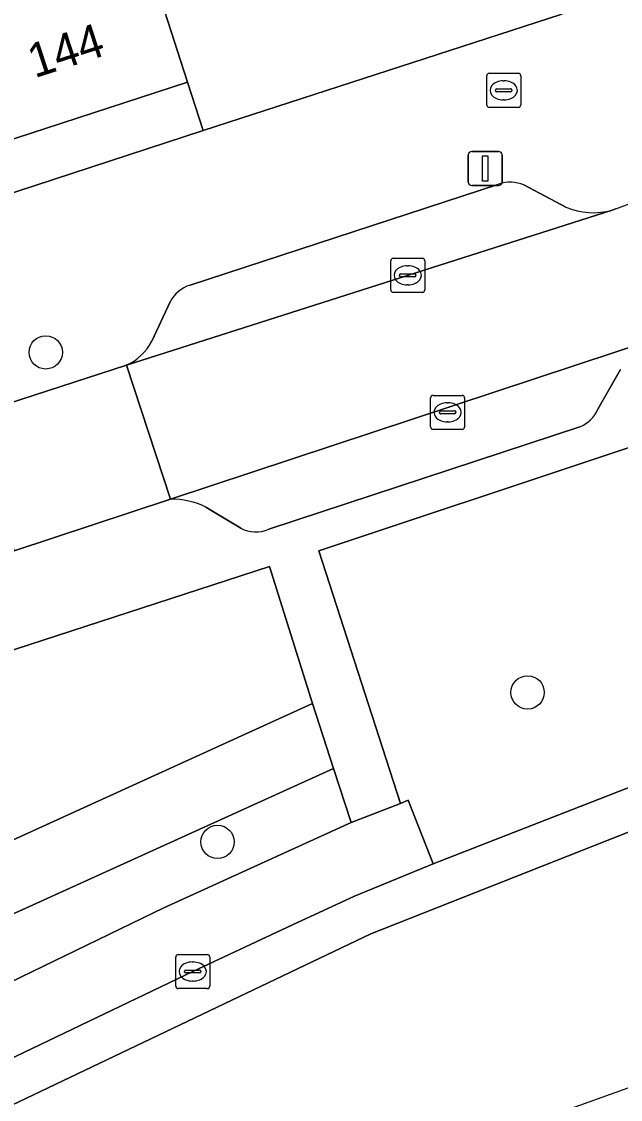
# Model space of a CAD drawing. Extents: x 158086 to 159499, y 382904 to 383981.
# Drawn here: x 159390.7 to 159408.27, y 382954.22 to 382985.89 of the extents above; entities that cross this region are included whole.
import ezdxf

# ---------------------------------------------------------------- set-up
doc = ezdxf.new("R2010")
doc.units = 0
for name, color, linetype in [('IMGEO_Berm_groen', 7, 'Continuous'), ('IMGEO_Boom', 7, 'Continuous'), ('IMGEO_Brandkraan', 7, 'Continuous'), ('IMGEO_Erf', 7, 'Continuous'), ('IMGEO_Kolk', 7, 'Continuous'), ('IMGEO_Lichtmast', 7, 'Continuous'), ('IMGEO_Pand', 7, 'Continuous'), ('IMGEO_Pand_nummerreeks', 7, 'Continuous'), ('IMGEO_Parkeervlak_open', 7, 'Continuous'), ('IMGEO_Rijbaan_lokaal_gesloten', 7, 'Continuous'), ('IMGEO_Rijbaan_lokaal_open', 7, 'Continuous'), ('IMGEO_Voetpad_open', 7, 'Continuous')]:
    doc.layers.add(name, color=color, linetype=linetype)

msp = doc.modelspace()

# ---------------------------------------------------------------- linework, layer by layer
at = {"layer": 'IMGEO_Berm_groen'}
msp.add_lwpolyline([(159451.246, 382988.387), (159452.211, 382985.533), (159425.265, 382976.796), (159424.664, 382978.748), (159399.422, 382970.343), (159401.812, 382962.914), (159402.039, 382963.012), (159402.779, 382961.146), (159417.223, 382966.786), (159417.855, 382967.056), (159423.539, 382969.52), (159438.401, 382976.175)], dxfattribs=at)
for points in [[(159399.231, 382965.857), (159397.971, 382969.883), (159341.152, 382951.371), (159343.991, 382942.614), (159358.526, 382947.853), (159366.41, 382950.895)], [(159399.854, 382963.943), (159399.231, 382965.857), (159366.41, 382950.895), (159358.526, 382947.853), (159343.991, 382942.614), (159344.618, 382940.714), (159366.304, 382948.71)], [(159376.06, 382952.292), (159377.646, 382951.556), (159387.109, 382956.089), (159394.875, 382959.851), (159400.37, 382962.358), (159399.854, 382963.943), (159366.304, 382948.71), (159344.618, 382940.714), (159345.302, 382938.641), (159348.236, 382939.606), (159360.99, 382945.438)]]:
    msp.add_lwpolyline(points, close=True, dxfattribs=at)
at = {"layer": 'IMGEO_Boom'}
for centre in [(159391.403, 382976.169), (159405.548, 382966.18), (159396.447, 382961.788)]:
    msp.add_circle(centre, 0.489, dxfattribs=at)
at = {"layer": 'IMGEO_Brandkraan'}
for p, q in [((159404.346, 382983.44), (159404.346, 382984.292)), ((159404.421, 382984.366), (159405.273, 382984.366)), ((159404.834, 382984.146), (159404.859, 382984.146)), ((159405.347, 382984.292), (159405.347, 382983.44)), ((159404.605, 382983.86), (159404.605, 382983.872)), ((159405.043, 382983.823), (159404.645, 382983.823)), ((159404.648, 382983.909), (159405.046, 382983.909)), ((159405.089, 382983.872), (159405.089, 382983.86)), ((159404.857, 382983.586), (159404.832, 382983.586)), ((159405.273, 382983.366), (159404.421, 382983.366))]:
    msp.add_line(p, q, dxfattribs=at)
for points in [[(159404.346, 382983.44), (159404.346, 382984.292)], [(159404.421, 382984.366), (159405.273, 382984.366)], [(159405.347, 382984.292), (159405.347, 382983.44)], [(159405.273, 382983.366), (159404.421, 382983.366)]]:
    msp.add_lwpolyline(points, dxfattribs=at)
for centre, radius, start, end in [((159404.423, 382984.29), 0.0765, 91.552, 178.448), ((159404.423, 382984.29), 0.0765, 91.552, 178.448), ((159405.271, 382984.29), 0.0765, 1.552, 88.448), ((159405.271, 382984.29), 0.0765, 1.552, 88.448), ((159404.645, 382983.869), 0.0403, 85.8775, 175.7526), ((159404.642, 382983.859), 0.0366, 178.938, 274.7102), ((159405.046, 382983.866), 0.043, 264.8664, 352.4533), ((159405.05, 382983.871), 0.0386, 1.7309, 96.639), ((159404.423, 382983.442), 0.0765, 181.552, 268.448), ((159404.423, 382983.442), 0.0765, 181.552, 268.448), ((159405.271, 382983.442), 0.0765, 271.552, 358.448), ((159405.271, 382983.442), 0.0765, 271.552, 358.448)]:
    msp.add_arc(centre, radius, start, end, dxfattribs=at)
for centre, major_axis, ratio, start_param, end_param in [((159404.833, 382983.866), (-0.387, 0.002), 0.722429, 4.712389, 7.853982), ((159404.858, 382983.866), (-0.39, 0.002), 0.717154, 1.570796, 4.712389)]:
    msp.add_ellipse(centre, major_axis=major_axis, ratio=ratio, start_param=start_param, end_param=end_param, dxfattribs=at)
at = {"layer": 'IMGEO_Erf'}
msp.add_lwpolyline([(159396.025, 382982.686), (159395.567, 382984.103), (159390.035, 382982.3), (159384.503, 382980.497), (159378.97, 382978.693), (159374.119, 382977.112), (159373.438, 382976.89), (159373.909, 382975.444), (159374.591, 382975.667)], close=True, dxfattribs=at)
at = {"layer": 'IMGEO_Kolk'}
for p, q in [((159401.528, 382978.005), (159401.528, 382978.857)), ((159401.603, 382978.931), (159402.455, 382978.931)), ((159402.016, 382978.711), (159402.041, 382978.711)), ((159402.529, 382978.857), (159402.529, 382978.005)), ((159401.787, 382978.425), (159401.787, 382978.437)), ((159402.225, 382978.388), (159401.827, 382978.388)), ((159401.83, 382978.474), (159402.228, 382978.474)), ((159402.271, 382978.437), (159402.271, 382978.425)), ((159402.039, 382978.151), (159402.014, 382978.151)), ((159402.455, 382977.931), (159401.603, 382977.931)), ((159402.773, 382974.906), (159403.625, 382974.906)), ((159402.698, 382973.98), (159402.698, 382974.832)), ((159403.186, 382974.686), (159403.211, 382974.686)), ((159403.699, 382974.832), (159403.699, 382973.98)), ((159402.957, 382974.4), (159402.957, 382974.412)), ((159403.395, 382974.363), (159402.997, 382974.363)), ((159403, 382974.449), (159403.398, 382974.449)), ((159403.441, 382974.412), (159403.441, 382974.4)), ((159403.209, 382974.126), (159403.184, 382974.126)), ((159403.625, 382973.906), (159402.773, 382973.906)), ((159395.293, 382958.481), (159396.145, 382958.481)), ((159395.218, 382957.555), (159395.218, 382958.407)), ((159395.706, 382958.261), (159395.731, 382958.261)), ((159396.219, 382958.407), (159396.219, 382957.555)), ((159395.477, 382957.975), (159395.477, 382957.987)), ((159395.915, 382957.938), (159395.517, 382957.938)), ((159395.52, 382958.024), (159395.918, 382958.024)), ((159395.961, 382957.987), (159395.961, 382957.975)), ((159395.729, 382957.701), (159395.704, 382957.701)), ((159396.145, 382957.481), (159395.293, 382957.481))]:
    msp.add_line(p, q, dxfattribs=at)
for points in [[(159401.528, 382978.005), (159401.528, 382978.857)], [(159401.603, 382978.931), (159402.455, 382978.931)], [(159402.529, 382978.857), (159402.529, 382978.005)], [(159402.455, 382977.931), (159401.603, 382977.931)], [(159402.773, 382974.906), (159403.625, 382974.906)], [(159402.698, 382973.98), (159402.698, 382974.832)], [(159403.699, 382974.832), (159403.699, 382973.98)], [(159403.625, 382973.906), (159402.773, 382973.906)], [(159395.293, 382958.481), (159396.145, 382958.481)], [(159395.218, 382957.555), (159395.218, 382958.407)], [(159396.219, 382958.407), (159396.219, 382957.555)], [(159396.145, 382957.481), (159395.293, 382957.481)]]:
    msp.add_lwpolyline(points, dxfattribs=at)
for centre, radius, start, end in [((159401.605, 382978.855), 0.0765, 91.552, 178.448), ((159401.605, 382978.855), 0.0765, 91.552, 178.448), ((159402.453, 382978.855), 0.0765, 1.552, 88.448), ((159402.453, 382978.855), 0.0765, 1.552, 88.448), ((159401.827, 382978.434), 0.0403, 85.8775, 175.7526), ((159401.824, 382978.424), 0.0366, 178.938, 274.7102), ((159402.228, 382978.431), 0.043, 264.8664, 352.4533), ((159402.232, 382978.436), 0.0386, 1.7309, 96.639), ((159401.605, 382978.007), 0.0765, 181.552, 268.448), ((159401.605, 382978.007), 0.0765, 181.552, 268.448), ((159402.453, 382978.007), 0.0765, 271.552, 358.448), ((159402.453, 382978.007), 0.0765, 271.552, 358.448), ((159402.775, 382974.83), 0.0765, 91.552, 178.448), ((159402.775, 382974.83), 0.0765, 91.552, 178.448), ((159403.623, 382974.83), 0.0765, 1.552, 88.448), ((159403.623, 382974.83), 0.0765, 1.552, 88.448), ((159402.997, 382974.409), 0.0403, 85.8775, 175.7526), ((159402.994, 382974.399), 0.0366, 178.938, 274.7102), ((159403.398, 382974.406), 0.043, 264.8664, 352.4533), ((159403.402, 382974.411), 0.0386, 1.7309, 96.639), ((159402.775, 382973.982), 0.0765, 181.552, 268.448), ((159402.775, 382973.982), 0.0765, 181.552, 268.448), ((159403.623, 382973.982), 0.0765, 271.552, 358.448), ((159403.623, 382973.982), 0.0765, 271.552, 358.448), ((159395.295, 382958.405), 0.0765, 91.552, 178.448), ((159395.295, 382958.405), 0.0765, 91.552, 178.448), ((159396.143, 382958.405), 0.0765, 1.552, 88.448), ((159396.143, 382958.405), 0.0765, 1.552, 88.448), ((159395.517, 382957.984), 0.0403, 85.8775, 175.7526), ((159395.514, 382957.974), 0.0366, 178.938, 274.7102), ((159395.918, 382957.981), 0.043, 264.8664, 352.4533), ((159395.922, 382957.986), 0.0386, 1.7309, 96.639), ((159395.295, 382957.557), 0.0765, 181.552, 268.448), ((159395.295, 382957.557), 0.0765, 181.552, 268.448), ((159396.143, 382957.557), 0.0765, 271.552, 358.448), ((159396.143, 382957.557), 0.0765, 271.552, 358.448)]:
    msp.add_arc(centre, radius, start, end, dxfattribs=at)
for centre, major_axis, ratio, start_param, end_param in [((159402.015, 382978.431), (-0.387, 0.002), 0.722429, 4.712389, 7.853982), ((159402.04, 382978.431), (-0.39, 0.002), 0.717154, 1.570796, 4.712389), ((159403.185, 382974.406), (-0.387, 0.002), 0.722429, 4.712389, 7.853982), ((159403.21, 382974.406), (-0.39, 0.002), 0.717154, 1.570796, 4.712389), ((159395.705, 382957.981), (-0.387, 0.002), 0.722429, 4.712389, 7.853982), ((159395.73, 382957.981), (-0.39, 0.002), 0.717154, 1.570796, 4.712389)]:
    msp.add_ellipse(centre, major_axis=major_axis, ratio=ratio, start_param=start_param, end_param=end_param, dxfattribs=at)
at = {"layer": 'IMGEO_Lichtmast'}
for p, q in [((159403.806, 382981.171), (159403.806, 382981.971)), ((159403.806, 382981.971), (159403.806, 382981.171)), ((159403.906, 382982.071), (159404.696, 382982.071)), ((159404.696, 382982.071), (159403.906, 382982.071)), ((159404.796, 382981.971), (159404.796, 382981.171)), ((159404.796, 382981.171), (159404.796, 382981.971)), ((159404.696, 382981.071), (159403.906, 382981.071)), ((159403.906, 382981.071), (159404.696, 382981.071))]:
    msp.add_line(p, q, dxfattribs=at)
msp.add_lwpolyline([(159404.226, 382981.946), (159404.376, 382981.946), (159404.376, 382981.196), (159404.226, 382981.196), (159404.226, 382981.946)], dxfattribs=at)
for centre, start, end in [((159403.906, 382981.971), 90, 180), ((159403.906, 382981.971), 90, 180), ((159404.696, 382981.971), 0, 90), ((159404.696, 382981.971), 360, 90), ((159403.906, 382981.171), 180, 270), ((159403.906, 382981.171), 180, 270), ((159404.696, 382981.171), 270, 0), ((159404.696, 382981.171), 270, 0)]:
    msp.add_arc(centre, 0.1, start, end, dxfattribs=at)
at = {"layer": 'IMGEO_Pand'}
msp.add_lwpolyline([(159392.703, 382992.958), (159387.15, 382991.15), (159390.035, 382982.3), (159395.567, 382984.103), (159394.791, 382986.501)], close=True, dxfattribs=at)
at = {"layer": 'IMGEO_Parkeervlak_open'}
for points in [[(159404.7, 382981.114), (159395.639, 382978.146)], [(159406.672, 382980.438), (159405.438, 382981.088)], [(159393.777, 382975.797), (159408.025, 382980.35)], [(159395.058, 382977.653), (159394.515, 382976.496)], [(159409.325, 382976.574), (159395.067, 382971.859)], [(159407.611, 382974.497), (159408.271, 382975.67)], [(159397.95, 382970.974), (159407.077, 382973.986)], [(159396.104, 382971.626), (159397.126, 382971.005)]]:
    msp.add_lwpolyline(points, dxfattribs=at)
for centre, radius, start, end in [((159405.034, 382980.102), 1.065, 67.7041, 108.2604), ((159407.471, 382982.274), 2.003, 246.4917, 286.0656), ((159395.925, 382977.22), 0.969, 107.1632, 153.4685), ((159393.176, 382977.171), 1.499, 293.6293, 333.2615), ((159406.743, 382974.869), 0.944, 290.6971, 336.7812), ((159395.068, 382969.439), 2.42, 64.6535, 90.02), ((159397.57, 382971.84), 0.946, 242.0042, 293.6868)]:
    msp.add_arc(centre, radius, start, end, dxfattribs=at)
at = {"layer": 'IMGEO_Rijbaan_lokaal_gesloten'}
for points in [[(159482.959, 382997.671), (159482.823, 382997.529), (159482.047, 382996.614), (159481.648, 382996.23), (159480.436, 382995.194), (159479.197, 382994.301), (159479.004, 382994.163), (159476.256, 382992.87), (159476.728, 382991.767), (159450.924, 382980.675), (159438.895, 382975.083), (159424.023, 382968.422), (159418.313, 382965.948), (159400.947, 382959.092), (159380.495, 382949.322), (159350.042, 382935.493), (159345.91, 382934.105), (159342.325, 382932.901), (159320.46, 382925.824), (159293.61, 382917.278), (159289.051, 382915.994), (159282.58, 382914.322), (159261.925, 382910.075), (159245.487, 382907.757)], [(159182.177, 382904.717), (159235.574, 382903.887), (159298.955, 382915.255), (159487.584, 382982.952), (159486.093, 382987.076), (159481.745, 382985.714), (159481.616, 382985.674), (159478.778, 382984.754), (159459.079, 382978.41)], [(159417.223, 382966.786), (159402.779, 382961.146), (159400.465, 382960.191), (159398.65, 382959.349), (159395.72, 382957.98), (159391.008, 382955.715), (159387.953, 382954.264), (159379.987, 382950.408), (159379.803, 382950.324), (159361.976, 382942.21), (159349.599, 382936.61), (159346.031, 382935.398), (159345.499, 382935.219), (159345.91, 382934.105), (159350.042, 382935.493), (159380.495, 382949.322), (159400.947, 382959.092), (159418.313, 382965.948)]]:
    msp.add_lwpolyline(points, dxfattribs=at)
at = {"layer": 'IMGEO_Rijbaan_lokaal_open'}
msp.add_lwpolyline([(159408.136, 382980.386), (159408.025, 382980.35), (159393.777, 382975.797), (159395.067, 382971.859), (159409.325, 382976.574), (159421.873, 382980.904), (159452.507, 382990.959)], dxfattribs=at)
msp.add_lwpolyline([(159393.777, 382975.797), (159389.126, 382974.286), (159390.477, 382970.335), (159395.067, 382971.859)], close=True, dxfattribs=at)
msp.add_arc((159405.8, 382987.397), 7.39, 288.4256, 329.1723, dxfattribs=at)
at = {"layer": 'IMGEO_Voetpad_open'}
msp.add_lwpolyline([(159397.704, 383013.165), (159396.373, 383012.731), (159389.946, 383032.443), (159391.295, 383032.883), (159390.811, 383034.377), (159380.323, 383030.961), (159380.822, 383029.434), (159382.168, 383029.872), (159388.569, 383010.155), (159387.246, 383009.726), (159387.669, 383008.426), (159388.996, 383008.857), (159396.123, 382986.934), (159394.791, 382986.501), (159395.567, 382984.103), (159396.025, 382982.686), (159406.519, 382986.097), (159406.051, 382987.537), (159405.255, 382989.986), (159403.933, 382989.555), (159396.802, 383011.418), (159398.132, 383011.852)], close=True, dxfattribs=at)
for points in [[(159475.522, 383008.179), (159475.881, 383007.129), (159470.107, 383005.305), (159469.711, 383006.321), (159454.206, 383001.359), (159454.175, 383001.458), (159453.118, 383001.152), (159450.394, 383000.364), (159406.519, 382986.097), (159396.025, 382982.686), (159374.591, 382975.667), (159373.909, 382975.444), (159373.472, 382975.264), (159337.523, 382963.484), (159304.533, 382952.697), (159302.662, 382952.288), (159269.337, 382942.719), (159263.077, 382941.3), (159262.22, 382941.117), (159260.558, 382940.762), (159248.461, 382938.896), (159237.38, 382937.512)], [(159395.639, 382978.146), (159404.7, 382981.114)], [(159405.438, 382981.088), (159406.672, 382980.438)], [(159408.025, 382980.35), (159408.136, 382980.386)], [(159397.971, 382969.883), (159399.231, 382965.857), (159399.854, 382963.943), (159400.37, 382962.358), (159401.812, 382962.914), (159399.422, 382970.343), (159424.664, 382978.748), (159424.364, 382979.584)], [(159394.515, 382976.496), (159395.058, 382977.653)], [(159388.885, 382974.207), (159389.126, 382974.286), (159393.777, 382975.797)], [(159408.271, 382975.67), (159407.611, 382974.497)], [(159407.077, 382973.986), (159397.95, 382970.974)], [(159395.067, 382971.859), (159390.477, 382970.335)], [(159397.126, 382971.005), (159396.104, 382971.626)], [(159339.122, 382953.708), (159338.967, 382953.657), (159339.753, 382950.899), (159341.152, 382951.371), (159397.971, 382969.883)], [(159400.465, 382960.191), (159402.779, 382961.146), (159402.039, 382963.012), (159401.812, 382962.914), (159400.37, 382962.358), (159394.875, 382959.851), (159387.109, 382956.089), (159377.646, 382951.556), (159376.06, 382952.292), (159360.99, 382945.438), (159348.236, 382939.606), (159345.302, 382938.641)], [(159379.803, 382950.324), (159379.987, 382950.408), (159387.953, 382954.264), (159391.008, 382955.715), (159395.72, 382957.98), (159398.65, 382959.349), (159400.465, 382960.191)]]:
    msp.add_lwpolyline(points, dxfattribs=at)
for centre, radius, start, end in [((159405.8, 382987.397), 7.39, 288.4256, 329.1723), ((159405.034, 382980.102), 1.065, 67.7041, 108.2604), ((159407.471, 382982.274), 2.003, 246.4917, 286.0656), ((159395.925, 382977.22), 0.969, 107.1632, 153.4685), ((159393.176, 382977.171), 1.499, 293.6293, 333.2615), ((159406.743, 382974.869), 0.944, 290.6971, 336.7812), ((159395.068, 382969.439), 2.42, 64.6535, 90.02), ((159397.57, 382971.84), 0.946, 242.0042, 293.6868)]:
    msp.add_arc(centre, radius, start, end, dxfattribs=at)

# ---------------------------------------------------------------- texts
at = {"layer": 'IMGEO_Pand_nummerreeks'}
msp.add_text('144', height=1, rotation=18.0539, dxfattribs=at).set_placement((159391.077, 382984.217))

doc.saveas('drawing.dxf')
